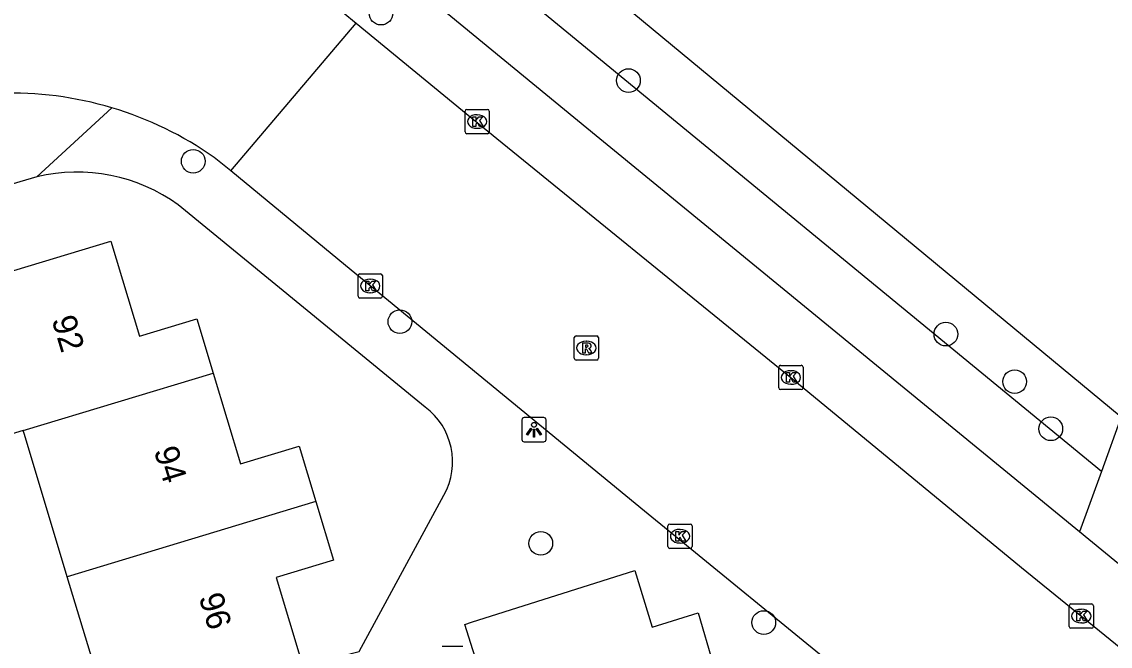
# Model space of a CAD drawing. Extents: x 158087 to 159494, y 382905 to 383981.
# Drawn here: x 159000.93 to 159045.84, y 383354.47 to 383380.23 of the extents above; entities that cross this region are included whole.
import ezdxf

# ---------------------------------------------------------------- set-up
doc = ezdxf.new("R2010")
doc.units = 0
for name, color, linetype in [('IMGEO_Boom', 7, 'Continuous'), ('IMGEO_Groenvoorziening', 7, 'Continuous'), ('IMGEO_Kolk', 7, 'Continuous'), ('IMGEO_Lichtpunt', 7, 'Continuous'), ('IMGEO_Pand', 7, 'Continuous'), ('IMGEO_Pand_nummerreeks', 7, 'Continuous'), ('IMGEO_Rijbaan_lokaal_open', 7, 'Continuous'), ('IMGEO_Rioolput', 7, 'Continuous'), ('IMGEO_Voetpad_open', 7, 'Continuous')]:
    doc.layers.add(name, color=color, linetype=linetype)

msp = doc.modelspace()

# ---------------------------------------------------------------- linework, layer by layer
at = {"layer": 'IMGEO_Boom'}
for centre in [(159015.755, 383380.587), (159025.965, 383377.803), (159008.007, 383374.474), (159016.535, 383367.857), (159039.062, 383367.343), (159041.902, 383365.383), (159043.392, 383363.438), (159022.348, 383358.711), (159031.548, 383355.443)]:
    msp.add_circle(centre, 0.489, dxfattribs=at)
at = {"layer": 'IMGEO_Groenvoorziening'}
for points in [[(159020.884, 383381.908), (159023.307, 383382.965), (159046.301, 383363.934), (159045.481, 383361.674)], [(159045.481, 383361.674), (159020.884, 383381.908)], [(159045.481, 383361.674), (159044.577, 383359.182)]]:
    msp.add_lwpolyline(points, dxfattribs=at)
at = {"layer": 'IMGEO_Kolk'}
for p, q in [((159019.221, 383375.687), (159019.221, 383376.539)), ((159019.296, 383376.613), (159020.148, 383376.613)), ((159019.709, 383376.393), (159019.734, 383376.393)), ((159020.222, 383376.539), (159020.222, 383375.687)), ((159020.148, 383375.613), (159019.296, 383375.613)), ((159019.732, 383375.833), (159019.707, 383375.833)), ((159014.809, 383368.905), (159014.809, 383369.757)), ((159014.884, 383369.831), (159015.736, 383369.831)), ((159015.81, 383369.757), (159015.81, 383368.905)), ((159015.297, 383369.611), (159015.322, 383369.611)), ((159015.736, 383368.831), (159014.884, 383368.831)), ((159015.32, 383369.051), (159015.295, 383369.051)), ((159032.242, 383366.055), (159033.094, 383366.055)), ((159032.167, 383365.129), (159032.167, 383365.981)), ((159032.655, 383365.835), (159032.68, 383365.835)), ((159033.168, 383365.981), (159033.168, 383365.129)), ((159032.678, 383365.275), (159032.653, 383365.275)), ((159033.094, 383365.055), (159032.242, 383365.055)), ((159027.593, 383358.579), (159027.593, 383359.431)), ((159027.668, 383359.505), (159028.52, 383359.505)), ((159028.594, 383359.431), (159028.594, 383358.579)), ((159028.081, 383359.285), (159028.106, 383359.285)), ((159028.52, 383358.505), (159027.668, 383358.505)), ((159028.104, 383358.725), (159028.079, 383358.725)), ((159044.225, 383356.209), (159045.077, 383356.209)), ((159044.15, 383355.283), (159044.15, 383356.135)), ((159044.638, 383355.989), (159044.663, 383355.989)), ((159045.151, 383356.135), (159045.151, 383355.283)), ((159044.661, 383355.429), (159044.636, 383355.429)), ((159045.077, 383355.209), (159044.225, 383355.209))]:
    msp.add_line(p, q, dxfattribs=at)
for points in [[(159019.221, 383375.687), (159019.221, 383376.539)], [(159019.296, 383376.613), (159020.148, 383376.613)], [(159020.222, 383376.539), (159020.222, 383375.687)], [(159019.542, 383376.313), (159019.665, 383376.313), (159019.665, 383376.162), (159019.795, 383376.313), (159019.959, 383376.313), (159019.813, 383376.162), (159019.966, 383375.913), (159019.814, 383375.913), (159019.729, 383376.077), (159019.665, 383376.01), (159019.665, 383375.913), (159019.542, 383375.913), (159019.542, 383376.313)], [(159020.148, 383375.613), (159019.296, 383375.613)], [(159014.809, 383368.905), (159014.809, 383369.757)], [(159014.884, 383369.831), (159015.736, 383369.831)], [(159015.81, 383369.757), (159015.81, 383368.905)], [(159015.13, 383369.531), (159015.253, 383369.531), (159015.253, 383369.38), (159015.383, 383369.531), (159015.547, 383369.531), (159015.401, 383369.38), (159015.554, 383369.131), (159015.402, 383369.131), (159015.317, 383369.295), (159015.253, 383369.228), (159015.253, 383369.131), (159015.13, 383369.131), (159015.13, 383369.531)], [(159015.736, 383368.831), (159014.884, 383368.831)], [(159032.242, 383366.055), (159033.094, 383366.055)], [(159032.167, 383365.129), (159032.167, 383365.981)], [(159032.488, 383365.755), (159032.611, 383365.755), (159032.611, 383365.604), (159032.741, 383365.755), (159032.905, 383365.755), (159032.759, 383365.604), (159032.912, 383365.355), (159032.76, 383365.355), (159032.675, 383365.519), (159032.611, 383365.452), (159032.611, 383365.355), (159032.488, 383365.355), (159032.488, 383365.755)], [(159033.168, 383365.981), (159033.168, 383365.129)], [(159033.094, 383365.055), (159032.242, 383365.055)], [(159027.593, 383358.579), (159027.593, 383359.431)], [(159027.668, 383359.505), (159028.52, 383359.505)], [(159028.594, 383359.431), (159028.594, 383358.579)], [(159027.914, 383359.205), (159028.037, 383359.205), (159028.037, 383359.054), (159028.167, 383359.205), (159028.331, 383359.205), (159028.185, 383359.054), (159028.338, 383358.805), (159028.186, 383358.805), (159028.101, 383358.969), (159028.037, 383358.902), (159028.037, 383358.805), (159027.914, 383358.805), (159027.914, 383359.205)], [(159028.52, 383358.505), (159027.668, 383358.505)], [(159044.225, 383356.209), (159045.077, 383356.209)], [(159044.15, 383355.283), (159044.15, 383356.135)], [(159044.471, 383355.909), (159044.594, 383355.909), (159044.594, 383355.758), (159044.724, 383355.909), (159044.888, 383355.909), (159044.742, 383355.758), (159044.895, 383355.509), (159044.743, 383355.509), (159044.658, 383355.673), (159044.594, 383355.606), (159044.594, 383355.509), (159044.471, 383355.509), (159044.471, 383355.909)], [(159045.151, 383356.135), (159045.151, 383355.283)], [(159045.077, 383355.209), (159044.225, 383355.209)]]:
    msp.add_lwpolyline(points, dxfattribs=at)
for centre, start, end in [((159019.298, 383376.537), 91.552, 178.448), ((159019.298, 383376.537), 91.552, 178.448), ((159020.146, 383376.537), 1.552, 88.448), ((159020.146, 383376.537), 1.552, 88.448), ((159019.298, 383375.689), 181.552, 268.448), ((159019.298, 383375.689), 181.552, 268.448), ((159020.146, 383375.689), 271.552, 358.448), ((159020.146, 383375.689), 271.552, 358.448), ((159014.886, 383369.755), 91.552, 178.448), ((159014.886, 383369.755), 91.552, 178.448), ((159015.734, 383369.755), 1.552, 88.448), ((159015.734, 383369.755), 1.552, 88.448), ((159014.886, 383368.907), 181.552, 268.448), ((159014.886, 383368.907), 181.552, 268.448), ((159015.734, 383368.907), 271.552, 358.448), ((159015.734, 383368.907), 271.552, 358.448), ((159032.244, 383365.979), 91.552, 178.448), ((159032.244, 383365.979), 91.552, 178.448), ((159033.092, 383365.979), 1.552, 88.448), ((159033.092, 383365.979), 1.552, 88.448), ((159032.244, 383365.131), 181.552, 268.448), ((159032.244, 383365.131), 181.552, 268.448), ((159033.092, 383365.131), 271.552, 358.448), ((159033.092, 383365.131), 271.552, 358.448), ((159027.67, 383359.429), 91.552, 178.448), ((159027.67, 383359.429), 91.552, 178.448), ((159028.518, 383359.429), 1.552, 88.448), ((159028.518, 383359.429), 1.552, 88.448), ((159027.67, 383358.581), 181.552, 268.448), ((159027.67, 383358.581), 181.552, 268.448), ((159028.518, 383358.581), 271.552, 358.448), ((159028.518, 383358.581), 271.552, 358.448), ((159044.227, 383356.133), 91.552, 178.448), ((159044.227, 383356.133), 91.552, 178.448), ((159045.075, 383356.133), 1.552, 88.448), ((159045.075, 383356.133), 1.552, 88.448), ((159044.227, 383355.285), 181.552, 268.448), ((159044.227, 383355.285), 181.552, 268.448), ((159045.075, 383355.285), 271.552, 358.448), ((159045.075, 383355.285), 271.552, 358.448)]:
    msp.add_arc(centre, 0.0765, start, end, dxfattribs=at)
for centre, major_axis, ratio, start_param, end_param in [((159019.708, 383376.113), (-0.387, 0.002), 0.722429, 4.712389, 7.853982), ((159019.733, 383376.113), (-0.39, 0.002), 0.717154, 1.570796, 4.712389), ((159015.296, 383369.331), (-0.387, 0.002), 0.722429, 4.712389, 7.853982), ((159015.321, 383369.331), (-0.39, 0.002), 0.717154, 1.570796, 4.712389), ((159032.654, 383365.555), (-0.387, 0.002), 0.722429, 4.712389, 7.853982), ((159032.679, 383365.555), (-0.39, 0.002), 0.717154, 1.570796, 4.712389), ((159028.08, 383359.005), (-0.387, 0.002), 0.722429, 4.712389, 7.853982), ((159028.105, 383359.005), (-0.39, 0.002), 0.717154, 1.570796, 4.712389), ((159044.637, 383355.709), (-0.387, 0.002), 0.722429, 4.712389, 7.853982), ((159044.662, 383355.709), (-0.39, 0.002), 0.717154, 1.570796, 4.712389)]:
    msp.add_ellipse(centre, major_axis=major_axis, ratio=ratio, start_param=start_param, end_param=end_param, dxfattribs=at)
at = {"layer": 'IMGEO_Lichtpunt'}
for p, q in [((159021.568, 383363.802), (159021.568, 383362.995)), ((159021.568, 383363.802), (159021.568, 383362.995)), ((159022.47, 383363.897), (159021.662, 383363.897)), ((159022.47, 383363.897), (159021.662, 383363.897)), ((159022.564, 383362.995), (159022.564, 383363.802)), ((159022.564, 383362.995), (159022.564, 383363.802)), ((159021.662, 383362.901), (159022.47, 383362.901)), ((159021.662, 383362.901), (159022.47, 383362.901))]:
    msp.add_line(p, q, dxfattribs=at)
for points in [[(159021.942, 383363.466), (159021.981, 383363.438), (159021.793, 383363.176), (159021.755, 383363.203), (159021.942, 383363.466)], [(159022.044, 383363.418), (159022.091, 383363.418), (159022.091, 383363.096), (159022.044, 383363.096), (159022.044, 383363.418)], [(159022.154, 383363.438), (159022.192, 383363.465), (159022.379, 383363.203), (159022.34, 383363.175), (159022.154, 383363.438)]]:
    msp.add_lwpolyline(points, dxfattribs=at)
msp.add_circle((159022.067, 383363.6), 0.0994, dxfattribs=at)
for centre, start, end in [((159021.662, 383363.802), 90, 180), ((159021.662, 383363.802), 90, 180), ((159022.47, 383363.802), 0, 90), ((159022.47, 383363.802), 0, 90), ((159021.662, 383362.995), 180, 270), ((159021.662, 383362.995), 180, 270), ((159022.47, 383362.995), 270, 0), ((159022.47, 383362.995), 270, 360)]:
    msp.add_arc(centre, 0.0946, start, end, dxfattribs=at)
at = {"layer": 'IMGEO_Pand'}
for points in [[(159000.985, 383363.371), (158998.48, 383362.614), (158998.066, 383363.987), (158996.622, 383368.773), (159000, 383369.788), (159004.607, 383371.172), (159005.786, 383367.264), (159008.149, 383367.977), (159008.824, 383365.739)], [(159000.985, 383363.371), (159008.824, 383365.739)], [(159008.824, 383365.739), (159009.956, 383361.989), (159012.378, 383362.72), (159013.068, 383360.432)], [(159002.807, 383357.332), (159001.494, 383361.685), (159001.025, 383363.238), (159000.985, 383363.371)], [(159013.068, 383360.432), (159002.807, 383357.332)], [(159013.068, 383360.432), (159013.797, 383358.015), (159011.427, 383357.3), (159012.531, 383353.64)], [(159004.628, 383351.293), (159004.574, 383351.474), (159003.981, 383353.439), (159002.807, 383357.332)]]:
    msp.add_lwpolyline(points, dxfattribs=at)
at = {"layer": 'IMGEO_Rijbaan_lokaal_open'}
for points in [[(159014.196, 383380.615), (159014.731, 383380.175)], [(159009.556, 383374.08), (159014.731, 383380.175)], [(159014.731, 383380.175), (159019.501, 383376.249), (159032.666, 383365.556), (159042.18, 383357.708), (159048.116, 383352.902)], [(159009.556, 383374.08), (159008.867, 383374.632)], [(159035.28, 383352.967), (159026.626, 383360.042), (159014.288, 383370.173), (159009.556, 383374.08)]]:
    msp.add_lwpolyline(points, dxfattribs=at)
for centre, radius, start, end in [((159000.462, 383362.667), 14.624, 73.3616, 91.8094), ((159000.473, 383362.705), 14.585, 54.8633, 73.362)]:
    msp.add_arc(centre, radius, start, end, dxfattribs=at)
at = {"layer": 'IMGEO_Rioolput'}
for p, q in [((159023.727, 383366.346), (159023.727, 383367.198)), ((159023.802, 383367.272), (159024.654, 383367.272)), ((159024.215, 383367.052), (159024.24, 383367.052)), ((159024.728, 383367.198), (159024.728, 383366.346)), ((159024.238, 383366.492), (159024.213, 383366.492)), ((159024.654, 383366.272), (159023.802, 383366.272)), ((159018.276, 383354.466), (159019.128, 383354.466))]:
    msp.add_line(p, q, dxfattribs=at)
for points in [[(159023.727, 383366.346), (159023.727, 383367.198)], [(159023.802, 383367.272), (159024.654, 383367.272)], [(159024.316, 383366.97), (159024.064, 383366.972), (159024.064, 383366.572)], [(159024.728, 383367.198), (159024.728, 383366.346)], [(159024.064, 383366.572), (159024.188, 383366.572), (159024.188, 383366.734), (159024.199, 383366.734)], [(159024.242, 383366.891), (159024.188, 383366.891), (159024.188, 383366.81)], [(159024.188, 383366.81), (159024.24, 383366.81)], [(159024.246, 383366.705), (159024.317, 383366.572), (159024.457, 383366.572), (159024.392, 383366.698)], [(159024.654, 383366.272), (159023.802, 383366.272)], [(159018.276, 383354.466), (159019.128, 383354.466)]]:
    msp.add_lwpolyline(points, dxfattribs=at)
for centre, radius, start, end in [((159023.804, 383367.196), 0.0765, 91.552, 178.448), ((159023.804, 383367.196), 0.0765, 91.552, 178.448), ((159024.315, 383366.86), 0.109, 350.3612, 89.416), ((159024.652, 383367.196), 0.0765, 1.552, 88.448), ((159024.652, 383367.196), 0.0765, 1.552, 88.448), ((159024.198, 383366.681), 0.0533, 26.0293, 88.6989), ((159024.224, 383366.999), 0.19, 274.7715, 282.9687), ((159024.248, 383366.795), 0.0964, 77.0061, 93.1865), ((159024.262, 383366.852), 0.0378, 276.6634, 79.6772), ((159024.313, 383366.86), 0.112, 277.5842, 350.9817), ((159024.297, 383366.645), 0.108, 29.5134, 73.7905), ((159023.804, 383366.348), 0.0765, 181.552, 268.448), ((159023.804, 383366.348), 0.0765, 181.552, 268.448), ((159024.652, 383366.348), 0.0765, 271.552, 358.448), ((159024.652, 383366.348), 0.0765, 271.552, 358.448)]:
    msp.add_arc(centre, radius, start, end, dxfattribs=at)
for centre, major_axis, ratio, start_param, end_param in [((159024.214, 383366.772), (-0.387, 0.002), 0.722429, 4.712389, 7.853982), ((159024.239, 383366.772), (-0.39, 0.002), 0.717154, 1.570796, 4.712389)]:
    msp.add_ellipse(centre, major_axis=major_axis, ratio=ratio, start_param=start_param, end_param=end_param, dxfattribs=at)
at = {"layer": 'IMGEO_Voetpad_open'}
for points in [[(159044.577, 383359.182), (159027.139, 383373.474), (159024.632, 383375.528), (159018.25, 383380.759)], [(159001.555, 383373.836), (159004.649, 383376.679)], [(159001.555, 383373.836), (159000, 383373.375), (158985.835, 383369.178)], [(159017.572, 383364.328), (159007.39, 383372.676)], [(159014.809, 383349.042), (159013.455, 383353.898), (159014.846, 383354.244), (159018.349, 383360.704)], [(159050.173, 383354.596), (159044.577, 383359.182)], [(159020.645, 383350.841), (159019.207, 383355.366), (159019.493, 383355.457), (159026.225, 383357.596), (159026.937, 383355.247), (159028.837, 383355.851), (159030.073, 383351.61)]]:
    msp.add_lwpolyline(points, dxfattribs=at)
for centre, radius, start, end in [((159003.208, 383366.893), 7.137, 54.1241, 103.3883), ((159015.916, 383362.078), 2.794, 330.5508, 53.6517)]:
    msp.add_arc(centre, radius, start, end, dxfattribs=at)

# ---------------------------------------------------------------- texts
at = {"layer": 'IMGEO_Pand_nummerreeks'}
for s, rotation, p in [('92', 286.7989, (159002.154, 383367.944)), ('94', 287.0338, (159006.373, 383362.543)), ('96', 287.0338, (159008.226, 383356.493))]:
    msp.add_text(s, height=1, rotation=rotation, dxfattribs=at).set_placement(p)

doc.saveas('drawing.dxf')
